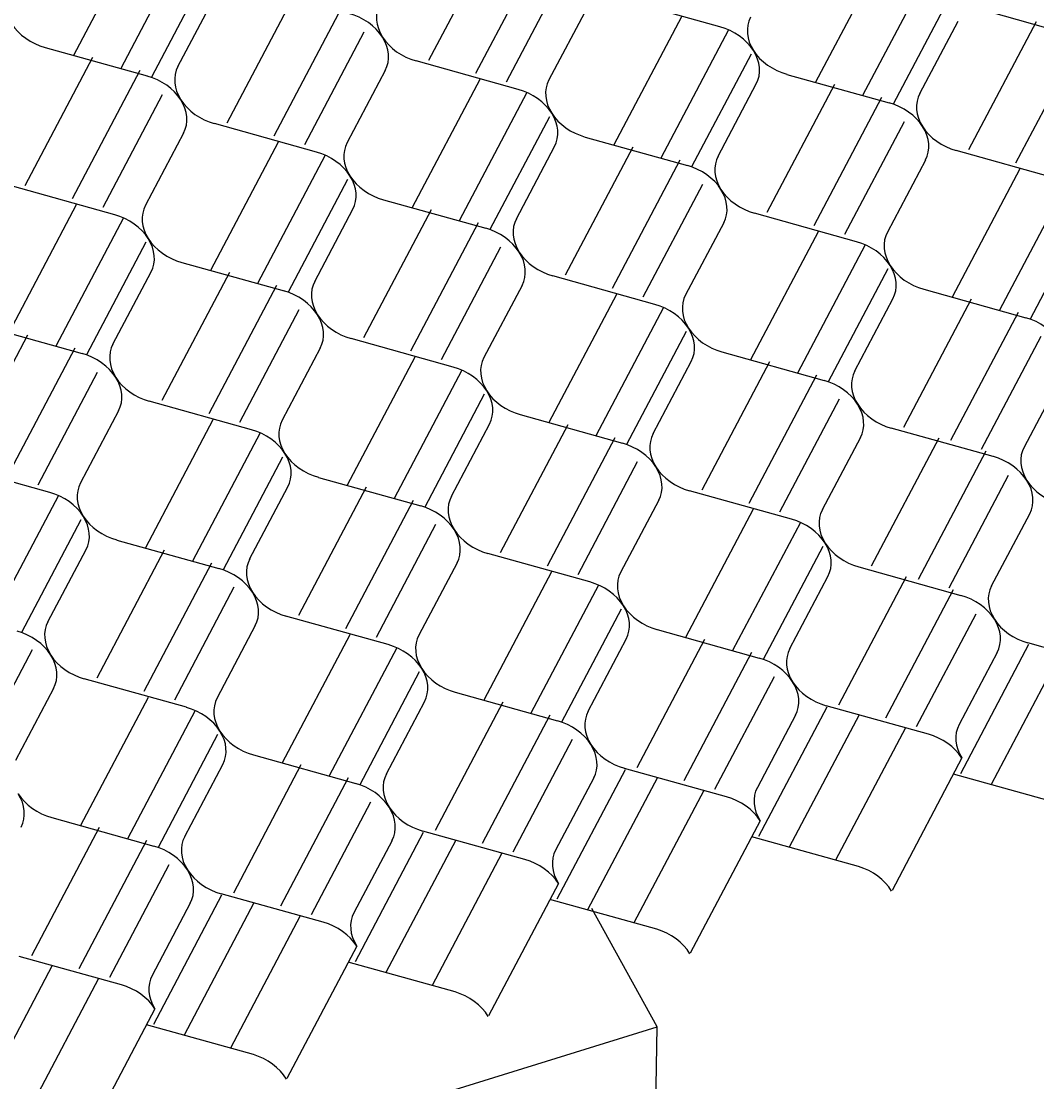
# Model space of a CAD drawing. Extents: x 638850 to 644908, y 297188 to 298900.
# Drawn here: x 639923.83 to 639957.02, y 297820.67 to 297855.33 of the extents above; entities that cross this region are included whole.
import ezdxf

# ---------------------------------------------------------------- set-up
doc = ezdxf.new("R2010")
doc.units = 0
doc.layers.add('1', color=7, linetype='Continuous')
doc.layers.add('2', color=7, linetype='Continuous')

msp = doc.modelspace()

# ---------------------------------------------------------------- linework, layer by layer
at = {"layer": '1'}
for p, q in [((639944.608, 297822.462), (639942.478, 297826.329)), ((639868.902, 297799.032), (639944.608, 297822.462)), ((639944.459, 297811.225), (639944.608, 297822.462))]:
    msp.add_line(p, q, dxfattribs=at)
at = {"layer": '2'}
for p, q in [((639927.751, 297858.403), (639925.54, 297854.213)), ((639939.348, 297858.24), (639937.138, 297854.05)), ((639929.291, 297857.976), (639927.079, 297853.783)), ((639940.888, 297857.813), (639938.676, 297853.62)), ((639952.002, 297857.524), (639949.791, 297853.334)), ((639930.026, 297857.184), (639928.081, 297853.498)), ((639941.623, 297857.021), (639939.678, 297853.335)), ((639953.542, 297857.097), (639951.33, 297852.904)), ((639928.95, 297853.851), (639930.196, 297856.208)), ((639932.754, 297856.191), (639930.544, 297852.001)), ((639954.276, 297856.305), (639952.332, 297852.619)), ((639946.664, 297855.149), (639943.324, 297856.082)), ((639934.294, 297855.764), (639932.082, 297851.571)), ((639942.32, 297855.769), (639941.076, 297853.411)), ((639945.408, 297855.475), (639943.197, 297851.285)), ((639955.451, 297855.642), (639958.79, 297854.709)), ((639953.2, 297852.972), (639954.447, 297855.329)), ((639957.003, 297855.313), (639954.793, 297851.123)), ((639935.029, 297854.972), (639933.084, 297851.286)), ((639946.948, 297855.048), (639944.736, 297850.855)), ((639958.543, 297854.886), (639956.331, 297850.693)), ((639924.606, 297854.472), (639927.945, 297853.539)), ((639926.16, 297854.142), (639923.95, 297849.952)), ((639947.682, 297854.256), (639945.738, 297850.57)), ((639940.07, 297853.1), (639936.732, 297854.031)), ((639927.7, 297853.715), (639925.489, 297849.522)), ((639935.726, 297853.72), (639934.482, 297851.362)), ((639938.814, 297853.426), (639936.603, 297849.236)), ((639948.857, 297853.592), (639952.196, 297852.66)), ((639946.606, 297850.923), (639947.853, 297853.28)), ((639950.409, 297853.264), (639948.199, 297849.074)), ((639928.435, 297852.923), (639926.49, 297849.237)), ((639940.354, 297852.998), (639938.142, 297848.806)), ((639951.949, 297852.837), (639949.737, 297848.644)), ((639941.089, 297852.207), (639939.144, 297848.521)), ((639952.684, 297852.045), (639950.739, 297848.359)), ((639929.132, 297851.671), (639927.888, 297849.313)), ((639933.478, 297851.05), (639930.139, 297851.982)), ((639932.22, 297851.377), (639930.009, 297847.187)), ((639942.263, 297851.543), (639945.602, 297850.611)), ((639940.013, 297848.874), (639941.259, 297851.231)), ((639943.816, 297851.217), (639941.606, 297847.027)), ((639957.727, 297850.172), (639954.387, 297851.104)), ((639933.76, 297850.949), (639931.548, 297846.757)), ((639945.356, 297850.79), (639943.145, 297846.597)), ((639953.383, 297850.792), (639952.137, 297848.435)), ((639956.47, 297850.501), (639954.259, 297846.311)), ((639926.884, 297849.001), (639923.545, 297849.933)), ((639934.495, 297850.158), (639932.55, 297846.472)), ((639946.091, 297849.998), (639944.146, 297846.312)), ((639958.01, 297850.073), (639955.798, 297845.881)), ((639925.627, 297849.329), (639923.417, 297845.14)), ((639935.669, 297849.494), (639939.008, 297848.562)), ((639958.745, 297849.282), (639956.8, 297845.596)), ((639927.167, 297848.902), (639924.955, 297844.71)), ((639933.419, 297846.825), (639934.666, 297849.184)), ((639937.223, 297849.168), (639935.012, 297844.978)), ((639951.133, 297848.123), (639947.795, 297849.057)), ((639938.763, 297848.741), (639936.551, 297844.548)), ((639946.79, 297848.745), (639945.544, 297846.388)), ((639949.876, 297848.451), (639947.665, 297844.262)), ((639927.902, 297848.111), (639925.957, 297844.425)), ((639939.497, 297847.949), (639937.552, 297844.263)), ((639951.416, 297848.024), (639949.204, 297843.832)), ((639929.076, 297847.447), (639932.416, 297846.515)), ((639952.151, 297847.233), (639950.206, 297843.547)), ((639926.826, 297844.778), (639928.072, 297847.135)), ((639930.629, 297847.119), (639928.418, 297842.929)), ((639944.54, 297846.076), (639941.201, 297847.008)), ((639932.169, 297846.692), (639929.957, 297842.499)), ((639940.197, 297846.696), (639938.95, 297844.339)), ((639953.325, 297846.569), (639956.664, 297845.637)), ((639943.282, 297846.402), (639941.072, 297842.213)), ((639951.075, 297843.9), (639952.321, 297846.257)), ((639954.877, 297846.241), (639952.667, 297842.051)), ((639932.903, 297845.9), (639930.959, 297842.214)), ((639944.822, 297845.975), (639942.61, 297841.783)), ((639956.418, 297845.814), (639954.206, 297841.621)), ((639924.035, 297845.07), (639921.824, 297840.88)), ((639922.482, 297845.398), (639925.822, 297844.466)), ((639945.557, 297845.184), (639943.612, 297841.498)), ((639937.946, 297844.027), (639934.607, 297844.959)), ((639957.152, 297845.022), (639955.207, 297841.336)), ((639925.575, 297844.643), (639923.363, 297840.45)), ((639933.603, 297844.647), (639932.356, 297842.29)), ((639946.731, 297844.52), (639950.071, 297843.588)), ((639936.688, 297844.353), (639934.478, 297840.164)), ((639944.481, 297841.851), (639945.727, 297844.208)), ((639948.284, 297844.192), (639946.073, 297840.002)), ((639926.31, 297843.851), (639924.365, 297840.165)), ((639938.228, 297843.926), (639936.016, 297839.734)), ((639949.824, 297843.765), (639947.612, 297839.572)), ((639957.851, 297843.769), (639956.605, 297841.412)), ((639938.963, 297843.135), (639937.018, 297839.449)), ((639931.352, 297841.978), (639928.013, 297842.91)), ((639950.558, 297842.973), (639948.614, 297839.287)), ((639927.009, 297842.598), (639925.763, 297840.241)), ((639930.094, 297842.304), (639927.884, 297838.115)), ((639940.137, 297842.471), (639943.477, 297841.539)), ((639937.887, 297839.802), (639939.133, 297842.159)), ((639941.69, 297842.143), (639939.479, 297837.953)), ((639955.601, 297841.1), (639952.262, 297842.032)), ((639931.635, 297841.877), (639929.423, 297837.685)), ((639943.23, 297841.715), (639941.018, 297837.523)), ((639951.258, 297841.72), (639950.011, 297839.363)), ((639953.815, 297841.706), (639951.605, 297837.516)), ((639955.355, 297841.278), (639953.143, 297837.086)), ((639932.369, 297841.086), (639930.424, 297837.4)), ((639943.964, 297840.924), (639942.02, 297837.238)), ((639924.758, 297839.929), (639921.419, 297840.861)), ((639933.544, 297840.422), (639936.883, 297839.49)), ((639956.09, 297840.487), (639954.145, 297836.801)), ((639931.293, 297837.753), (639932.539, 297840.11)), ((639935.097, 297840.096), (639932.886, 297835.906)), ((639949.007, 297839.051), (639945.668, 297839.983)), ((639925.041, 297839.828), (639922.829, 297835.636)), ((639936.637, 297839.668), (639934.425, 297835.476)), ((639944.665, 297839.673), (639943.418, 297837.314)), ((639947.752, 297839.378), (639945.542, 297835.188)), ((639955.543, 297836.877), (639956.789, 297839.234)), ((639925.775, 297839.037), (639923.831, 297835.351)), ((639937.372, 297838.877), (639935.427, 297835.191)), ((639949.293, 297838.951), (639947.081, 297834.759)), ((639926.95, 297838.373), (639930.289, 297837.441)), ((639950.027, 297838.159), (639948.082, 297834.473)), ((639924.699, 297835.704), (639925.947, 297838.063)), ((639928.503, 297838.046), (639926.293, 297833.857)), ((639942.414, 297837.004), (639939.075, 297837.936)), ((639930.043, 297837.619), (639927.831, 297833.427)), ((639938.071, 297837.624), (639936.825, 297835.267)), ((639951.2, 297837.497), (639954.539, 297836.565)), ((639941.159, 297837.329), (639938.948, 297833.139)), ((639948.951, 297834.827), (639950.195, 297837.185)), ((639952.752, 297837.17), (639950.542, 297832.98)), ((639930.778, 297836.828), (639928.833, 297833.142)), ((639942.699, 297836.902), (639940.487, 297832.71)), ((639954.292, 297836.743), (639952.081, 297832.551)), ((639943.433, 297836.11), (639941.489, 297832.424)), ((639935.821, 297834.955), (639932.481, 297835.887)), ((639955.027, 297835.951), (639953.082, 297832.265)), ((639931.477, 297835.575), (639930.231, 297833.218)), ((639944.608, 297835.447), (639947.945, 297834.516)), ((639934.565, 297835.28), (639932.354, 297831.09)), ((639942.357, 297832.778), (639943.601, 297835.136)), ((639946.158, 297835.121), (639943.948, 297830.931)), ((639960.071, 297834.076), (639956.732, 297835.008)), ((639924.184, 297834.779), (639922.239, 297831.093)), ((639936.105, 297834.853), (639933.893, 297830.661)), ((639947.699, 297834.694), (639945.487, 297830.502)), ((639955.728, 297834.696), (639954.482, 297832.339)), ((639956.751, 297834.958), (639954.523, 297830.734)), ((639957.809, 297834.707), (639955.526, 297830.381)), ((639936.839, 297834.061), (639934.895, 297830.375)), ((639929.227, 297832.906), (639925.887, 297833.838)), ((639948.433, 297833.902), (639946.488, 297830.216)), ((639924.883, 297833.526), (639923.637, 297831.169)), ((639938.014, 297833.398), (639941.351, 297832.467)), ((639927.971, 297833.231), (639925.76, 297829.041)), ((639935.763, 297830.729), (639937.008, 297833.087)), ((639939.565, 297833.072), (639937.354, 297828.882)), ((639953.477, 297832.027), (639950.138, 297832.959)), ((639929.511, 297832.804), (639927.299, 297828.612)), ((639941.105, 297832.645), (639938.893, 297828.453)), ((639949.134, 297832.647), (639947.888, 297830.29)), ((639950.158, 297832.909), (639947.929, 297828.685)), ((639951.215, 297832.658), (639948.932, 297828.332)), ((639952.729, 297832.235), (639950.447, 297827.909)), ((639930.246, 297832.012), (639928.301, 297828.326)), ((639941.839, 297831.853), (639939.895, 297828.167)), ((639931.42, 297831.349), (639934.759, 297830.416)), ((639954.574, 297831.25), (639952.291, 297826.923)), ((639929.17, 297828.68), (639930.416, 297831.037)), ((639932.971, 297831.023), (639930.76, 297826.833)), ((639943.564, 297830.86), (639941.335, 297826.636)), ((639946.884, 297829.977), (639943.544, 297830.91)), ((639934.511, 297830.596), (639932.299, 297826.404)), ((639942.54, 297830.598), (639941.294, 297828.241)), ((639944.621, 297830.609), (639942.338, 297826.283)), ((639957.789, 297829.749), (639954.296, 297830.724)), ((639946.135, 297830.186), (639943.853, 297825.86)), ((639935.245, 297829.804), (639933.301, 297826.118)), ((639924.826, 297829.3), (639928.165, 297828.367)), ((639947.98, 297829.201), (639945.697, 297824.874)), ((639926.378, 297828.976), (639924.167, 297824.786)), ((639936.97, 297828.811), (639934.742, 297824.587)), ((639940.29, 297827.928), (639936.951, 297828.861)), ((639927.918, 297828.549), (639925.706, 297824.357)), ((639935.947, 297828.551), (639934.7, 297826.192)), ((639938.027, 297828.56), (639935.744, 297824.234)), ((639951.195, 297827.7), (639947.704, 297828.677)), ((639939.541, 297828.137), (639937.259, 297823.811)), ((639928.653, 297827.757), (639926.708, 297824.071)), ((639941.386, 297827.152), (639939.103, 297822.825)), ((639930.377, 297826.764), (639928.149, 297822.54)), ((639933.697, 297825.881), (639930.358, 297826.814)), ((639929.353, 297826.502), (639928.107, 297824.145)), ((639931.434, 297826.513), (639929.152, 297822.187)), ((639944.602, 297825.653), (639941.11, 297826.628)), ((639932.949, 297826.09), (639930.666, 297821.764)), ((639934.792, 297825.103), (639932.511, 297820.778)), ((639927.103, 297823.832), (639923.764, 297824.765)), ((639924.84, 297824.464), (639922.558, 297820.138)), ((639938.008, 297823.604), (639934.516, 297824.579)), ((639926.355, 297824.041), (639924.072, 297819.715)), ((639928.198, 297823.054), (639925.917, 297818.729)), ((639931.414, 297821.555), (639927.922, 297822.53))]:
    msp.add_line(p, q, dxfattribs=at)
for centre, major_axis, start_param, end_param in [((639936.988, 297855.23), (-1.492, 0.562), 6.186654, 7.077676), ((639934.283, 297854.389), (-1.492, 0.562), 3.936083, 4.827105), ((639949.112, 297854.791), (-1.492, 0.562), 6.186654, 7.077676), ((639924.863, 297855.669), (-1.492, 0.562), 0.794491, 1.685512), ((639946.408, 297853.951), (-1.492, 0.562), 3.936083, 4.827105), ((639936.988, 297855.23), (-1.492, 0.562), 0.794491, 1.685512), ((639934.283, 297854.389), (-1.492, 0.562), 3.045062, 3.936083), ((639946.408, 297853.951), (-1.492, 0.562), 3.045062, 3.936083), ((639949.112, 297854.791), (-1.492, 0.562), 0.794491, 1.685512), ((639930.394, 297853.181), (-1.492, 0.562), 6.186654, 7.077676), ((639927.69, 297852.341), (-1.492, 0.562), 3.936083, 4.827105), ((639942.519, 297852.742), (-1.492, 0.562), 6.186654, 7.077676), ((639939.814, 297851.902), (-1.492, 0.562), 3.936083, 4.827105), ((639930.394, 297853.181), (-1.492, 0.562), 0.794491, 1.685512), ((639927.69, 297852.341), (-1.492, 0.562), 3.045062, 3.936083), ((639954.644, 297852.303), (-1.492, 0.562), 6.186654, 7.077676), ((639951.939, 297851.463), (-1.492, 0.562), 3.936083, 4.827105), ((639939.814, 297851.902), (-1.492, 0.562), 3.045062, 3.936083), ((639942.519, 297852.742), (-1.492, 0.562), 0.794491, 1.685512), ((639951.939, 297851.463), (-1.492, 0.562), 3.045062, 3.936083), ((639954.644, 297852.303), (-1.492, 0.562), 0.794491, 1.685512), ((639935.925, 297850.693), (-1.492, 0.562), 6.186654, 7.077676), ((639933.221, 297849.853), (-1.492, 0.562), 3.936083, 4.827105), ((639945.346, 297849.414), (-1.492, 0.562), 3.936083, 4.827105), ((639948.05, 297850.254), (-1.492, 0.562), 6.186654, 7.077676), ((639933.221, 297849.853), (-1.492, 0.562), 3.045062, 3.936083), ((639935.925, 297850.693), (-1.492, 0.562), 0.794491, 1.685512), ((639948.05, 297850.254), (-1.492, 0.562), 0.794491, 1.685512), ((639945.346, 297849.414), (-1.492, 0.562), 3.045062, 3.936083), ((639929.332, 297848.644), (-1.492, 0.562), 6.186654, 7.077676), ((639926.627, 297847.804), (-1.492, 0.562), 3.936083, 4.827105), ((639941.456, 297848.206), (-1.492, 0.562), 6.186654, 7.077676), ((639938.752, 297847.365), (-1.492, 0.562), 3.936083, 4.827105), ((639926.627, 297847.804), (-1.492, 0.562), 3.045062, 3.936083), ((639929.332, 297848.644), (-1.492, 0.562), 0.794491, 1.685512), ((639953.581, 297847.767), (-1.492, 0.562), 6.186654, 7.077676), ((639950.877, 297846.926), (-1.492, 0.562), 3.936083, 4.827105), ((639938.752, 297847.365), (-1.492, 0.562), 3.045062, 3.936083), ((639941.456, 297848.206), (-1.492, 0.562), 0.794491, 1.685512), ((639950.877, 297846.926), (-1.492, 0.562), 3.045062, 3.936083), ((639953.581, 297847.767), (-1.492, 0.562), 0.794491, 1.685512), ((639934.863, 297846.157), (-1.492, 0.562), 6.186654, 7.077676), ((639932.158, 297845.317), (-1.492, 0.562), 3.936083, 4.827105), ((639946.988, 297845.718), (-1.492, 0.562), 6.186654, 7.077676), ((639944.283, 297844.878), (-1.492, 0.562), 3.936083, 4.827105), ((639932.158, 297845.317), (-1.492, 0.562), 3.045062, 3.936083), ((639934.863, 297846.157), (-1.492, 0.562), 0.794491, 1.685512), ((639956.408, 297844.439), (-1.492, 0.562), 3.936083, 4.827105), ((639944.283, 297844.878), (-1.492, 0.562), 3.045062, 3.936083), ((639946.988, 297845.718), (-1.492, 0.562), 0.794491, 1.685512), ((639928.269, 297844.108), (-1.492, 0.562), 6.186654, 7.077676), ((639925.565, 297843.268), (-1.492, 0.562), 3.936083, 4.827105), ((639937.69, 297842.829), (-1.492, 0.562), 3.936083, 4.827105), ((639940.394, 297843.669), (-1.492, 0.562), 6.186654, 7.077676), ((639928.269, 297844.108), (-1.492, 0.562), 0.794491, 1.685512), ((639925.565, 297843.268), (-1.492, 0.562), 3.045062, 3.936083), ((639952.519, 297843.23), (-1.492, 0.562), 6.186654, 7.077676), ((639949.814, 297842.39), (-1.492, 0.562), 3.936083, 4.827105), ((639937.69, 297842.829), (-1.492, 0.562), 3.045062, 3.936083), ((639940.394, 297843.669), (-1.492, 0.562), 0.794491, 1.685512), ((639949.814, 297842.39), (-1.492, 0.562), 3.045062, 3.936083), ((639952.519, 297843.23), (-1.492, 0.562), 0.794491, 1.685512), ((639933.8, 297841.62), (-1.492, 0.562), 6.186654, 7.077676), ((639931.096, 297840.78), (-1.492, 0.562), 3.936083, 4.827105), ((639945.925, 297841.181), (-1.492, 0.562), 6.186654, 7.077676), ((639943.221, 297840.341), (-1.492, 0.562), 3.936083, 4.827105), ((639958.05, 297840.743), (-1.492, 0.562), 6.186654, 7.077676), ((639931.096, 297840.78), (-1.492, 0.562), 3.045062, 3.936083), ((639933.8, 297841.62), (-1.492, 0.562), 0.794491, 1.685512), ((639955.346, 297839.902), (-1.492, 0.562), 3.936083, 4.827105), ((639945.925, 297841.181), (-1.492, 0.562), 0.794491, 1.685512), ((639943.221, 297840.341), (-1.492, 0.562), 3.045062, 3.936083), ((639927.207, 297839.572), (-1.492, 0.562), 6.186654, 7.077676), ((639955.346, 297839.902), (-1.492, 0.562), 3.045062, 3.936083), ((639958.05, 297840.743), (-1.492, 0.562), 0.794491, 1.685512), ((639924.502, 297838.731), (-1.492, 0.562), 3.936083, 4.827105), ((639939.331, 297839.133), (-1.492, 0.562), 6.186654, 7.077676), ((639936.627, 297838.292), (-1.492, 0.562), 3.936083, 4.827105), ((639951.456, 297838.694), (-1.492, 0.562), 6.186654, 7.077676), ((639924.502, 297838.731), (-1.492, 0.562), 3.045062, 3.936083), ((639927.207, 297839.572), (-1.492, 0.562), 0.794491, 1.685512), ((639948.752, 297837.854), (-1.492, 0.562), 3.936083, 4.827105), ((639936.627, 297838.292), (-1.492, 0.562), 3.045062, 3.936083), ((639939.331, 297839.133), (-1.492, 0.562), 0.794491, 1.685512), ((639948.752, 297837.854), (-1.492, 0.562), 3.045062, 3.936083), ((639951.456, 297838.694), (-1.492, 0.562), 0.794491, 1.685512), ((639930.034, 297836.244), (-1.492, 0.562), 3.936083, 4.827105), ((639932.738, 297837.084), (-1.492, 0.562), 6.186654, 7.077676), ((639944.863, 297836.645), (-1.492, 0.562), 6.186654, 7.077676), ((639942.158, 297835.805), (-1.492, 0.562), 3.936083, 4.827105), ((639956.988, 297836.206), (-1.492, 0.562), 6.186654, 7.077676), ((639930.034, 297836.244), (-1.492, 0.562), 3.045062, 3.936083), ((639932.738, 297837.084), (-1.492, 0.562), 0.794491, 1.685512), ((639954.283, 297835.366), (-1.492, 0.562), 3.936083, 4.827105), ((639942.158, 297835.805), (-1.492, 0.562), 3.045062, 3.936083), ((639944.863, 297836.645), (-1.492, 0.562), 0.794491, 1.685512), ((639926.144, 297835.035), (-1.492, 0.562), 6.186654, 7.077676), ((639954.283, 297835.366), (-1.492, 0.562), 3.045062, 3.936083), ((639956.988, 297836.206), (-1.492, 0.562), 0.794491, 1.685512), ((639923.44, 297834.195), (-1.492, 0.562), 3.936083, 4.827105), ((639938.269, 297834.596), (-1.492, 0.562), 6.186654, 7.077676), ((639935.565, 297833.756), (-1.492, 0.562), 3.936083, 4.827105), ((639950.394, 297834.157), (-1.492, 0.562), 6.186654, 7.077676), ((639926.144, 297835.035), (-1.492, 0.562), 0.794491, 1.685512), ((639923.44, 297834.195), (-1.492, 0.562), 3.045062, 3.936083), ((639947.69, 297833.317), (-1.492, 0.562), 3.936083, 4.827105), ((639935.565, 297833.756), (-1.492, 0.562), 3.045062, 3.936083), ((639938.269, 297834.596), (-1.492, 0.562), 0.794491, 1.685512), ((639950.394, 297834.157), (-1.492, 0.562), 0.794491, 1.685512), ((639947.69, 297833.317), (-1.492, 0.562), 3.045062, 3.936083), ((639931.675, 297832.547), (-1.492, 0.562), 6.186654, 7.077676), ((639928.971, 297831.707), (-1.492, 0.562), 3.936083, 4.827105), ((639943.8, 297832.109), (-1.492, 0.562), 6.186654, 7.077676), ((639941.096, 297831.268), (-1.492, 0.562), 3.936083, 4.827105), ((639955.925, 297831.67), (-1.492, 0.562), 6.186654, 7.077676), ((639928.971, 297831.707), (-1.492, 0.562), 3.045062, 3.936083), ((639931.675, 297832.547), (-1.492, 0.562), 0.794491, 1.685512), ((639953.221, 297830.829), (-1.492, 0.562), 3.936083, 4.827105), ((639941.096, 297831.268), (-1.492, 0.562), 3.045062, 3.936083), ((639943.8, 297832.109), (-1.492, 0.562), 0.794491, 1.685512), ((639937.207, 297830.06), (-1.492, 0.562), 6.186654, 7.077676), ((639934.502, 297829.22), (-1.492, 0.562), 3.936083, 4.827105), ((639949.331, 297829.621), (-1.492, 0.562), 6.186654, 7.077676), ((639922.377, 297829.658), (-1.492, 0.562), 3.045062, 3.936083), ((639925.082, 297830.499), (-1.492, 0.562), 0.794491, 1.685512), ((639946.627, 297828.781), (-1.492, 0.562), 3.936083, 4.827105), ((639934.502, 297829.22), (-1.492, 0.562), 3.045062, 3.936083), ((639937.207, 297830.06), (-1.492, 0.562), 0.794491, 1.685512), ((639930.613, 297828.011), (-1.492, 0.562), 6.186654, 7.077676), ((639927.909, 297827.171), (-1.492, 0.562), 3.936083, 4.827105), ((639942.738, 297827.572), (-1.492, 0.562), 6.186654, 7.077676), ((639940.033, 297826.732), (-1.492, 0.562), 3.936083, 4.827105), ((639930.613, 297828.011), (-1.492, 0.562), 0.794491, 1.685512), ((639927.909, 297827.171), (-1.492, 0.562), 3.045062, 3.936083), ((639950.915, 297826.508), (-1.481, 0.592), 3.936083, 4.827105), ((639936.144, 297825.523), (-1.492, 0.562), 6.186654, 7.077676), ((639933.44, 297824.683), (-1.492, 0.562), 3.936083, 4.827105), ((639944.322, 297824.461), (-1.481, 0.592), 3.936083, 4.827105), ((639929.551, 297823.475), (-1.492, 0.562), 6.186654, 7.077676), ((639926.846, 297822.634), (-1.492, 0.562), 3.936083, 4.827105), ((639937.728, 297822.412), (-1.481, 0.592), 3.936083, 4.827105), ((639931.134, 297820.363), (-1.481, 0.592), 3.936083, 4.827105)]:
    msp.add_ellipse(centre, major_axis=major_axis, ratio=0.764477, start_param=start_param, end_param=end_param, dxfattribs=at)

doc.saveas('drawing.dxf')
